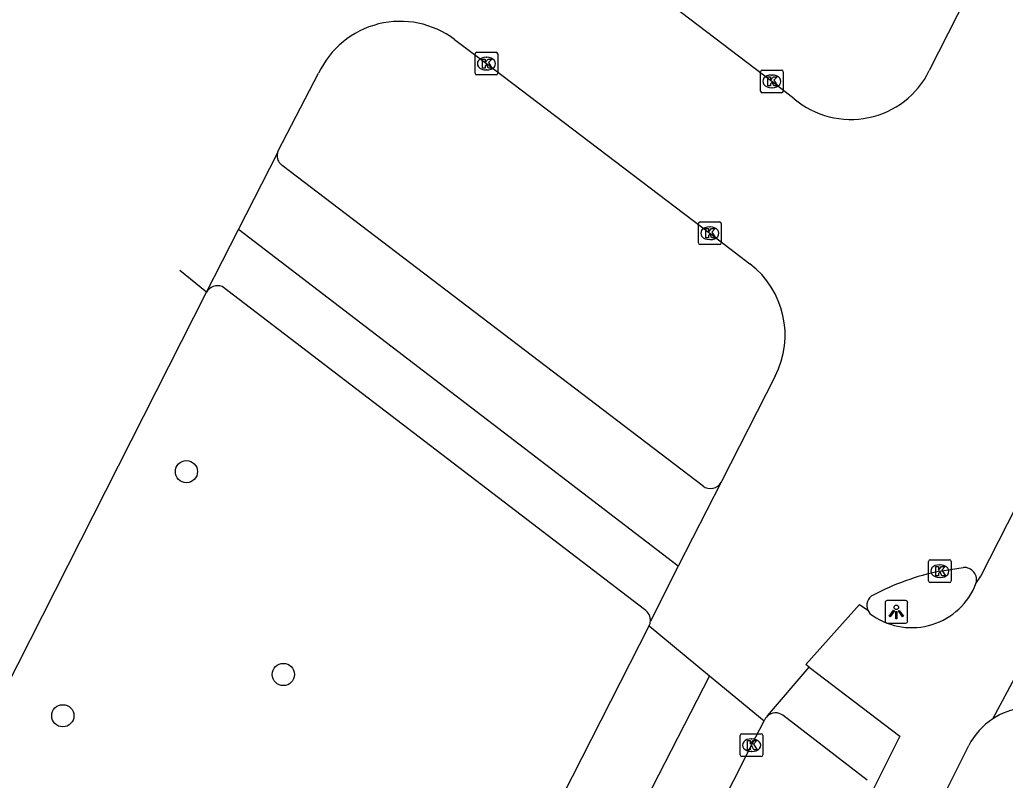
# Model space of a CAD drawing. Extents: x 161477 to 163040, y 383680 to 384868.
# Drawn here: x 161633.01 to 161676.46, y 384544.34 to 384577.84 of the extents above; entities that cross this region are included whole.
import ezdxf

# ---------------------------------------------------------------- set-up
doc = ezdxf.new("R2010")
doc.units = 0
for name, color, linetype in [('IMGEO_Boom', 7, 'Continuous'), ('IMGEO_Fietspad_gesloten', 7, 'Continuous'), ('IMGEO_Kolk', 7, 'Continuous'), ('IMGEO_Lichtpunt', 7, 'Continuous'), ('IMGEO_Rijbaan_lokaal_gesloten', 7, 'Continuous'), ('IMGEO_Voetpad_open', 7, 'Continuous')]:
    doc.layers.add(name, color=color, linetype=linetype)

msp = doc.modelspace()

# ---------------------------------------------------------------- linework, layer by layer
at = {"layer": 'IMGEO_Boom'}
for centre in [(161640.362, 384557.936), (161644.636, 384548.999), (161634.912, 384547.18)]:
    msp.add_circle(centre, 0.489, dxfattribs=at)
at = {"layer": 'IMGEO_Fietspad_gesloten'}
for points in [[(161663.136, 384557.298), (161644.577, 384571.424), (161644.494, 384571.5)], [(161662.037, 384553.764), (161642.655, 384568.596)], [(161675.907, 384547.044), (161678.292, 384551.482)], [(161667.818, 384549.327), (161671.813, 384546.279), (161670.544, 384543.757)], [(161672.597, 384541.38), (161674.847, 384545.869)]]:
    msp.add_lwpolyline(points, dxfattribs=at)
for centre, radius, start, end in [((161644.888, 384571.848), 0.526, 166.8229, 221.4799), ((161663.46, 384557.731), 0.541, 233.1516, 331.4196), ((161672.332, 384554.101), 3.04, 235.9242, 338.7651), ((161670.875, 384552.045), 0.523, 204.3873, 242.0104), ((161677.616, 384544.433), 3.12, 72.3791, 123.2032), ((161677.611, 384544.441), 3.111, 123.2095, 152.6815)]:
    msp.add_arc(centre, radius, start, end, dxfattribs=at)
at = {"layer": 'IMGEO_Kolk'}
for p, q in [((161653.086, 384575.479), (161653.086, 384576.331)), ((161653.161, 384576.405), (161654.013, 384576.405)), ((161654.087, 384576.331), (161654.087, 384575.479)), ((161653.574, 384576.185), (161653.599, 384576.185)), ((161654.013, 384575.405), (161653.161, 384575.405)), ((161653.597, 384575.625), (161653.572, 384575.625)), ((161665.668, 384574.698), (161665.668, 384575.55)), ((161665.743, 384575.624), (161666.595, 384575.624)), ((161666.156, 384575.404), (161666.181, 384575.404)), ((161666.669, 384575.55), (161666.669, 384574.698)), ((161666.595, 384574.624), (161665.743, 384574.624)), ((161666.179, 384574.844), (161666.154, 384574.844)), ((161662.934, 384568.01), (161662.934, 384568.862)), ((161663.009, 384568.936), (161663.861, 384568.936)), ((161663.935, 384568.862), (161663.935, 384568.01)), ((161663.422, 384568.716), (161663.447, 384568.716)), ((161663.445, 384568.156), (161663.42, 384568.156)), ((161663.861, 384567.936), (161663.009, 384567.936)), ((161673.074, 384553.124), (161673.074, 384553.976)), ((161673.149, 384554.05), (161674.001, 384554.05)), ((161673.562, 384553.83), (161673.587, 384553.83)), ((161674.075, 384553.976), (161674.075, 384553.124)), ((161673.585, 384553.27), (161673.56, 384553.27)), ((161674.001, 384553.05), (161673.149, 384553.05)), ((161664.775, 384545.46), (161664.775, 384546.312)), ((161664.85, 384546.386), (161665.702, 384546.386)), ((161665.776, 384546.312), (161665.776, 384545.46)), ((161665.263, 384546.166), (161665.288, 384546.166)), ((161665.702, 384545.386), (161664.85, 384545.386)), ((161665.286, 384545.606), (161665.261, 384545.606))]:
    msp.add_line(p, q, dxfattribs=at)
for points in [[(161653.086, 384575.479), (161653.086, 384576.331)], [(161653.161, 384576.405), (161654.013, 384576.405)], [(161654.087, 384576.331), (161654.087, 384575.479)], [(161653.407, 384576.105), (161653.53, 384576.105), (161653.53, 384575.954), (161653.66, 384576.105), (161653.824, 384576.105), (161653.678, 384575.954), (161653.831, 384575.705), (161653.679, 384575.705), (161653.594, 384575.869), (161653.53, 384575.802), (161653.53, 384575.705), (161653.407, 384575.705), (161653.407, 384576.105)], [(161654.013, 384575.405), (161653.161, 384575.405)], [(161665.668, 384574.698), (161665.668, 384575.55)], [(161665.743, 384575.624), (161666.595, 384575.624)], [(161666.669, 384575.55), (161666.669, 384574.698)], [(161665.989, 384575.324), (161666.112, 384575.324), (161666.112, 384575.173), (161666.242, 384575.324), (161666.406, 384575.324), (161666.26, 384575.173), (161666.413, 384574.924), (161666.261, 384574.924), (161666.176, 384575.088), (161666.112, 384575.021), (161666.112, 384574.924), (161665.989, 384574.924), (161665.989, 384575.324)], [(161666.595, 384574.624), (161665.743, 384574.624)], [(161662.934, 384568.01), (161662.934, 384568.862)], [(161663.009, 384568.936), (161663.861, 384568.936)], [(161663.935, 384568.862), (161663.935, 384568.01)], [(161663.255, 384568.636), (161663.378, 384568.636), (161663.378, 384568.485), (161663.508, 384568.636), (161663.672, 384568.636), (161663.526, 384568.485), (161663.679, 384568.236), (161663.527, 384568.236), (161663.442, 384568.4), (161663.378, 384568.333), (161663.378, 384568.236), (161663.255, 384568.236), (161663.255, 384568.636)], [(161663.861, 384567.936), (161663.009, 384567.936)], [(161673.074, 384553.124), (161673.074, 384553.976)], [(161673.149, 384554.05), (161674.001, 384554.05)], [(161673.395, 384553.75), (161673.518, 384553.75), (161673.518, 384553.599), (161673.648, 384553.75), (161673.812, 384553.75), (161673.666, 384553.599), (161673.819, 384553.35), (161673.667, 384553.35), (161673.582, 384553.514), (161673.518, 384553.447), (161673.518, 384553.35), (161673.395, 384553.35), (161673.395, 384553.75)], [(161674.075, 384553.976), (161674.075, 384553.124)], [(161674.001, 384553.05), (161673.149, 384553.05)], [(161664.775, 384545.46), (161664.775, 384546.312)], [(161664.85, 384546.386), (161665.702, 384546.386)], [(161665.776, 384546.312), (161665.776, 384545.46)], [(161665.096, 384546.086), (161665.219, 384546.086), (161665.219, 384545.935), (161665.349, 384546.086), (161665.513, 384546.086), (161665.367, 384545.935), (161665.52, 384545.686), (161665.368, 384545.686), (161665.283, 384545.85), (161665.219, 384545.783), (161665.219, 384545.686), (161665.096, 384545.686), (161665.096, 384546.086)], [(161665.702, 384545.386), (161664.85, 384545.386)]]:
    msp.add_lwpolyline(points, dxfattribs=at)
for centre, start, end in [((161653.163, 384576.329), 91.552, 178.448), ((161653.163, 384576.329), 91.552, 178.448), ((161654.011, 384576.329), 1.552, 88.448), ((161654.011, 384576.329), 1.552, 88.448), ((161653.163, 384575.481), 181.552, 268.448), ((161653.163, 384575.481), 181.552, 268.448), ((161654.011, 384575.481), 271.552, 358.448), ((161654.011, 384575.481), 271.552, 358.448), ((161665.745, 384575.548), 91.552, 178.448), ((161665.745, 384575.548), 91.552, 178.448), ((161666.593, 384575.548), 1.552, 88.448), ((161666.593, 384575.548), 1.552, 88.448), ((161665.745, 384574.7), 181.552, 268.448), ((161665.745, 384574.7), 181.552, 268.448), ((161666.593, 384574.7), 271.552, 358.448), ((161666.593, 384574.7), 271.552, 358.448), ((161663.011, 384568.86), 91.552, 178.448), ((161663.011, 384568.86), 91.552, 178.448), ((161663.859, 384568.86), 1.552, 88.448), ((161663.859, 384568.86), 1.552, 88.448), ((161663.011, 384568.012), 181.552, 268.448), ((161663.011, 384568.012), 181.552, 268.448), ((161663.859, 384568.012), 271.552, 358.448), ((161663.859, 384568.012), 271.552, 358.448), ((161673.151, 384553.974), 91.552, 178.448), ((161673.151, 384553.974), 91.552, 178.448), ((161673.999, 384553.974), 1.552, 88.448), ((161673.999, 384553.974), 1.552, 88.448), ((161673.151, 384553.126), 181.552, 268.448), ((161673.151, 384553.126), 181.552, 268.448), ((161673.999, 384553.126), 271.552, 358.448), ((161673.999, 384553.126), 271.552, 358.448), ((161664.852, 384546.31), 91.552, 178.448), ((161664.852, 384546.31), 91.552, 178.448), ((161665.7, 384546.31), 1.552, 88.448), ((161665.7, 384546.31), 1.552, 88.448), ((161664.852, 384545.462), 181.552, 268.448), ((161664.852, 384545.462), 181.552, 268.448), ((161665.7, 384545.462), 271.552, 358.448), ((161665.7, 384545.462), 271.552, 358.448)]:
    msp.add_arc(centre, 0.0765, start, end, dxfattribs=at)
for centre, major_axis, ratio, start_param, end_param in [((161653.573, 384575.905), (-0.387, 0.002), 0.722429, 4.712389, 7.853982), ((161653.598, 384575.905), (-0.39, 0.002), 0.717154, 1.570796, 4.712389), ((161666.155, 384575.124), (-0.387, 0.002), 0.722429, 4.712389, 7.853982), ((161666.18, 384575.124), (-0.39, 0.002), 0.717154, 1.570796, 4.712389), ((161663.421, 384568.436), (-0.387, 0.002), 0.722429, 4.712389, 7.853982), ((161663.446, 384568.436), (-0.39, 0.002), 0.717154, 1.570796, 4.712389), ((161673.561, 384553.55), (-0.387, 0.002), 0.722429, 4.712389, 7.853982), ((161673.586, 384553.55), (-0.39, 0.002), 0.717154, 1.570796, 4.712389), ((161665.262, 384545.886), (-0.387, 0.002), 0.722429, 4.712389, 7.853982), ((161665.287, 384545.886), (-0.39, 0.002), 0.717154, 1.570796, 4.712389)]:
    msp.add_ellipse(centre, major_axis=major_axis, ratio=ratio, start_param=start_param, end_param=end_param, dxfattribs=at)
at = {"layer": 'IMGEO_Lichtpunt'}
for p, q in [((161671.16, 384552.161), (161671.16, 384551.354)), ((161671.16, 384552.161), (161671.16, 384551.354)), ((161672.062, 384552.256), (161671.254, 384552.256)), ((161672.062, 384552.256), (161671.254, 384552.256)), ((161672.156, 384551.354), (161672.156, 384552.161)), ((161672.156, 384551.354), (161672.156, 384552.161)), ((161671.254, 384551.26), (161672.062, 384551.26)), ((161671.254, 384551.26), (161672.062, 384551.26))]:
    msp.add_line(p, q, dxfattribs=at)
for points in [[(161671.534, 384551.825), (161671.573, 384551.797), (161671.385, 384551.535), (161671.347, 384551.562), (161671.534, 384551.825)], [(161671.636, 384551.777), (161671.683, 384551.777), (161671.683, 384551.455), (161671.636, 384551.455), (161671.636, 384551.777)], [(161671.746, 384551.797), (161671.784, 384551.824), (161671.971, 384551.562), (161671.932, 384551.534), (161671.746, 384551.797)]]:
    msp.add_lwpolyline(points, dxfattribs=at)
msp.add_circle((161671.659, 384551.959), 0.0994, dxfattribs=at)
for centre, start, end in [((161671.254, 384552.161), 90, 180), ((161671.254, 384552.161), 90, 180), ((161672.062, 384552.161), 0, 90), ((161672.062, 384552.161), 0, 90), ((161671.254, 384551.354), 180, 270), ((161671.254, 384551.354), 180, 270), ((161672.062, 384551.354), 270, 0), ((161672.062, 384551.354), 270, 360)]:
    msp.add_arc(centre, 0.0946, start, end, dxfattribs=at)
at = {"layer": 'IMGEO_Rijbaan_lokaal_gesloten'}
for points in [[(161677.707, 384584.647), (161673.111, 384575.596)], [(161667.153, 384574.36), (161666.169, 384575.124), (161657.84, 384581.461), (161656.863, 384582.203)], [(161652.181, 384576.967), (161653.587, 384575.905), (161663.435, 384568.436), (161665.205, 384567.087)], [(161644.376, 384571.968), (161644.409, 384572.067), (161646.188, 384575.481)], [(161642.655, 384568.596), (161644.376, 384571.968)], [(161641.247, 384565.836), (161642.655, 384568.596)], [(161641.247, 384565.836), (161640.066, 384566.79)], [(161538.572, 384363.442), (161549.928, 384385.826), (161565.441, 384416.384), (161568.685, 384422.83), (161604.621, 384493.656), (161641.247, 384565.836)], [(161675.166, 384553), (161675.383, 384553.328), (161681.664, 384565.664), (161681.723, 384565.846)], [(161666.319, 384562.143), (161663.948, 384557.497), (161663.935, 384557.472)], [(161663.935, 384557.472), (161662.037, 384553.764)], [(161662.037, 384553.764), (161660.818, 384551.347)], [(161673.575, 384553.55), (161674.61, 384553.71)], [(161667.818, 384549.327), (161667.671, 384549.44), (161670.032, 384552.074), (161670.398, 384551.829)], [(161573.676, 384379.651), (161575.639, 384383.518), (161583.985, 384399.959), (161593.843, 384419.365), (161605.125, 384441.631), (161614.496, 384460.086), (161623.921, 384478.681), (161632.847, 384496.23), (161642.643, 384515.518), (161650.623, 384531.23), (161660.756, 384551.145)], [(161660.756, 384551.145), (161663.424, 384548.94)], [(161665.973, 384547.171), (161667.818, 384549.327)], [(161663.424, 384548.94), (161657.802, 384538.01), (161648.789, 384520.091), (161630.548, 384484.682), (161617.886, 384459.039), (161601.577, 384427.493), (161592.563, 384409.681), (161581.619, 384388.221), (161571.317, 384366.867), (161561.445, 384344.977), (161553.29, 384325.984), (161546.744, 384307.421), (161540.413, 384288.105), (161533.76, 384265.249), (161527.965, 384241.641), (161523.029, 384218.462), (161519.595, 384196.57), (161517.261, 384179.696), (161516.107, 384168.532)], [(161663.424, 384548.94), (161665.83, 384546.951)], [(161578.646, 384375.101), (161581.96, 384381.739), (161591.22, 384399.962), (161600.483, 384418.156), (161609.741, 384436.425), (161619.906, 384456.455), (161629.152, 384474.697), (161638.428, 384492.932), (161648.146, 384511.921), (161657.396, 384530.299), (161665.276, 384545.886), (161665.83, 384546.951)]]:
    msp.add_lwpolyline(points, dxfattribs=at)
for centre, radius, start, end in [((161649.788, 384573.792), 3.976, 52.9898, 154.8621), ((161669.648, 384577.309), 3.863, 229.7598, 333.68), ((161662.796, 384563.947), 3.958, 332.8873, 52.5088), ((161674.652, 384553.17), 0.542, 341.7289, 94.4), ((161675.957, 384542.263), 11.536, 101.9172, 117.4916), ((161670.869, 384552.038), 0.515, 117.3404, 203.9954), ((161660.324, 384551.388), 0.495, 330.6241, 355.2502), ((161666.317, 384546.791), 0.513, 132.1563, 161.796)]:
    msp.add_arc(centre, radius, start, end, dxfattribs=at)
at = {"layer": 'IMGEO_Voetpad_open'}
for points in [[(161660.551, 384551.857), (161641.935, 384566.084)], [(161670.373, 384544.339), (161666.652, 384547.201)]]:
    msp.add_lwpolyline(points, dxfattribs=at)
for centre, radius, start, end in [((161641.734, 384565.562), 0.559, 68.958, 150.687), ((161660.297, 384551.399), 0.524, 354.3176, 60.9491), ((161666.33, 384546.781), 0.529, 52.5569, 132.5028)]:
    msp.add_arc(centre, radius, start, end, dxfattribs=at)

doc.saveas('drawing.dxf')
